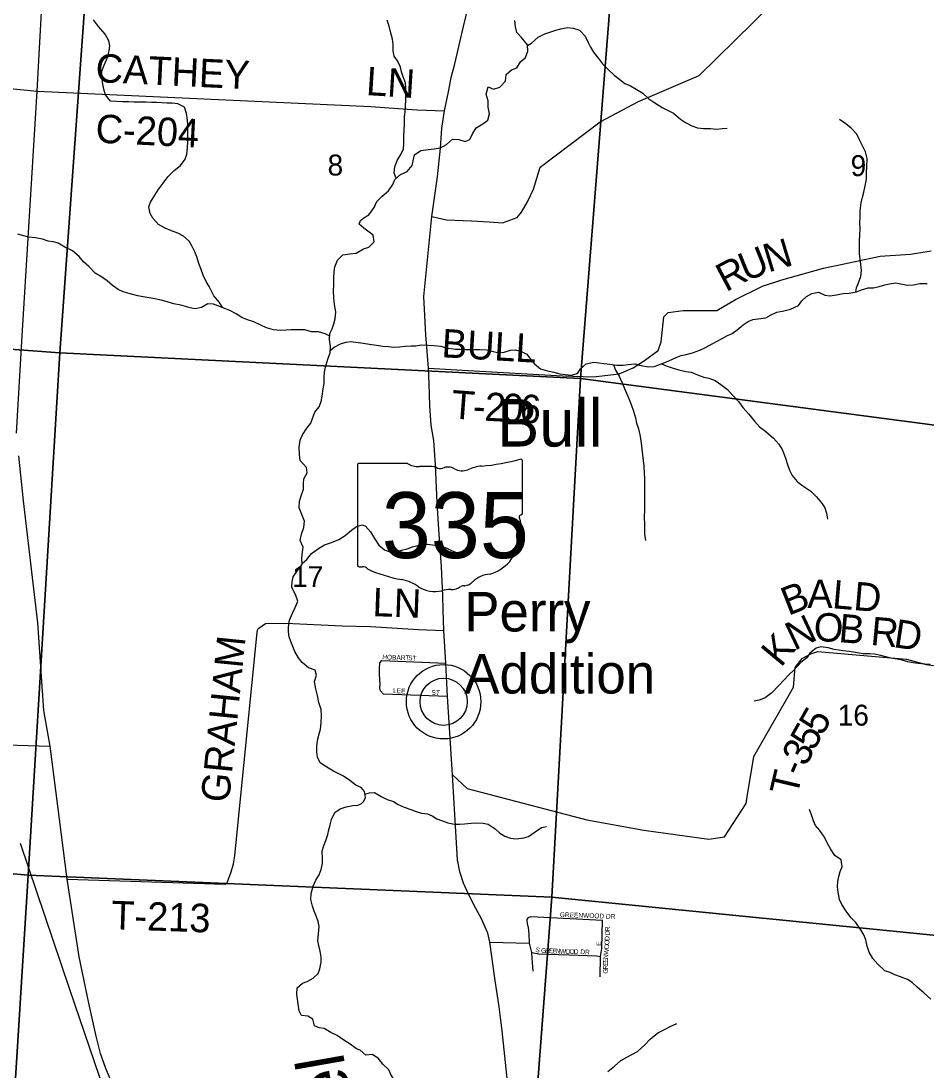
# Model space of a CAD drawing. Extents: x 1624196 to 2029251, y 146837 to 440034.
# Drawn here: x 1858198 to 1867753, y 327860 to 338942 of the extents above; entities that cross this region are included whole.
import ezdxf

# ---------------------------------------------------------------- set-up
doc = ezdxf.new("R2010")
doc.units = 0
for name, color, linetype in [('GM_X_County_Road', 7, 'Continuous'), ('GM_X_County_Road_Text', 7, 'Continuous'), ('GM_X_Minor_River', 7, 'Continuous'), ('GM_X_Minor_River_Text', 7, 'Continuous'), ('GM_X_Rail_Line', 7, 'Continuous'), ('GM_X_Section', 7, 'Continuous'), ('GM_X_Section_Text', 7, 'Continuous'), ('GM_X_State_Location', 7, 'Continuous'), ('GM_X_State_Route', 7, 'Continuous'), ('GM_X_State_Shield', 7, 'Continuous'), ('GM_X_Township_Road', 7, 'Continuous'), ('GM_X_Township_Road_Text', 7, 'Continuous'), ('GM_X_Township_ROW', 7, 'Continuous'), ('GM_X_Township_Subdivision', 7, 'Continuous'), ('GM_X_Township_Subdivision_Text', 7, 'Continuous'), ('GM_X_Unincorporated', 7, 'Continuous'), ('GM_X_Unincorporated_Location', 7, 'Continuous'), ('GM_X_Unincorporated_Text', 7, 'Continuous')]:
    doc.layers.add(name, color=color, linetype=linetype)

msp = doc.modelspace()

# ---------------------------------------------------------------- linework, layer by layer
at = {"layer": 'GM_X_County_Road'}
for points in [[(1858152, 334593), (1858211, 335618), (1858368, 338201), (1858393, 338656), (1858471, 340042), (1858436, 340210), (1858308, 340520), (1858130, 340908)], [(1858368, 338201), (1861890, 338041), (1862378, 338003), (1862670, 337993)], [(1859157, 327735), (1859095, 327887), (1859036, 328043), (1858993, 328227), (1858915, 328575), (1858813, 329065), (1858726, 329635), (1858685, 329886), (1858506, 331288), (1858441, 331664), (1858376, 332589), (1858226, 333878), (1858174, 334354)], [(1857576, 331315), (1858506, 331288)]]:
    msp.add_lwpolyline(points, dxfattribs=at)
at = {"layer": 'GM_X_Minor_River'}
for points in [[(1860330, 335915), (1860293, 335971), (1860233, 336041), (1860208, 336091), (1860186, 336141), (1860152, 336194), (1860120, 336260), (1860100, 336318), (1860076, 336384), (1860054, 336454), (1860033, 336505), (1860005, 336563), (1859973, 336617), (1859913, 336671), (1859853, 336702), (1859787, 336728), (1859721, 336754), (1859649, 336796), (1859591, 336861), (1859561, 336911), (1859549, 336981), (1859566, 337031), (1859612, 337105), (1859648, 337159), (1859698, 337229), (1859747, 337297), (1859815, 337365), (1859881, 337417), (1859933, 337485), (1859948, 337537), (1859956, 337603), (1859960, 337671), (1859960, 337733), (1859958, 337787), (1859958, 337841), (1859957, 337897), (1859947, 337966), (1859925, 338032), (1859855, 338068), (1859793, 338076), (1859739, 338076), (1859685, 338079), (1859629, 338081), (1859579, 338083), (1859519, 338085), (1859449, 338084), (1859388, 338086), (1859334, 338088), (1859274, 338090), (1859142, 338095), (1859090, 338163), (1859074, 338223), (1859061, 338277), (1859053, 338357), (1859053, 338413), (1859075, 338476), (1859110, 338558), (1859130, 338628), (1859136, 338680), (1859124, 338732), (1859086, 338802), (1859016, 338884), (1858965, 338953)], [(1861816, 336865), (1861872, 336897), (1861928, 336973), (1861956, 337037), (1862010, 337095), (1862078, 337151), (1862124, 337217), (1862146, 337269), (1862204, 337321), (1862274, 337352), (1862328, 337418), (1862340, 337468), (1862354, 337530), (1862420, 337576), (1862498, 337586), (1862562, 337594), (1862626, 337604), (1862690, 337638), (1862754, 337694), (1862822, 337692), (1862886, 337672), (1862938, 337692), (1862966, 337752), (1863002, 337814), (1863074, 337856), (1863126, 337894), (1863146, 337962), (1863130, 338034), (1863130, 338101), (1863110, 338169), (1863132, 338247), (1863186, 338221), (1863254, 338243), (1863312, 338307), (1863322, 338379), (1863378, 338427), (1863432, 338447), (1863470, 338511), (1863526, 338557), (1863548, 338625), (1863546, 338691), (1863482, 338767), (1863434, 338822), (1863420, 338882), (1863412, 338946)], [(1862160, 337282), (1862138, 337336), (1862144, 337404), (1862168, 337470), (1862208, 337532), (1862238, 337594), (1862240, 337646), (1862240, 337718), (1862244, 337794), (1862246, 337846), (1862248, 337928), (1862254, 337988), (1862256, 338043), (1862260, 338111), (1862262, 338167), (1862262, 338241), (1862258, 338291), (1862234, 338353), (1862216, 338405), (1862204, 338455), (1862174, 338521), (1862138, 338571), (1862126, 338627), (1862126, 338694), (1862120, 338752), (1862098, 338828), (1862086, 338886), (1862064, 338952)], [(1863546, 338685), (1863588, 338709), (1863658, 338771), (1863728, 338808), (1863792, 338828), (1863846, 338846), (1863898, 338860), (1863968, 338872), (1864026, 338868), (1864094, 338844), (1864154, 338781), (1864186, 338717), (1864212, 338667), (1864244, 338613), (1864296, 338545), (1864338, 338491), (1864392, 338433), (1864462, 338369), (1864522, 338323), (1864574, 338283), (1864632, 338259), (1864694, 338224), (1864762, 338180), (1864828, 338122), (1864890, 338080), (1864966, 338028), (1865024, 338000), (1865086, 337968), (1865162, 337906), (1865212, 337872), (1865280, 337836), (1865342, 337814), (1865404, 337808), (1865476, 337806), (1865542, 337802), (1865600, 337806), (1865654, 337812)], [(1867012, 336082), (1867020, 336127), (1867039, 336177), (1867063, 336245), (1867071, 336309), (1867063, 336373), (1867057, 336433), (1867051, 336485), (1867049, 336556), (1867049, 336620), (1867053, 336686), (1867057, 336748), (1867055, 336816), (1867059, 336872), (1867059, 336938), (1867067, 337024), (1867083, 337084), (1867095, 337136), (1867111, 337203), (1867123, 337273), (1867125, 337347), (1867129, 337399), (1867133, 337491), (1867115, 337563), (1867085, 337617), (1867051, 337689), (1867021, 337747), (1866961, 337810), (1866905, 337858), (1866841, 337902)], [(1861816, 336756), (1861770, 336797), (1861782, 336835), (1861816, 336865)], [(1861458, 335614), (1861410, 335642), (1861340, 335660), (1861266, 335663), (1861194, 335683), (1861125, 335683), (1861049, 335681), (1860999, 335680), (1860933, 335676), (1860865, 335684), (1860791, 335704), (1860729, 335733), (1860657, 335767), (1860589, 335789), (1860531, 335813), (1860469, 335850), (1860403, 335886), (1860351, 335906), (1860231, 335955), (1860171, 335957), (1860105, 335917), (1860037, 335903), (1859985, 335916), (1859935, 335928), (1859885, 335942), (1859811, 335958), (1859743, 335977), (1859677, 335995), (1859611, 336009), (1859550, 336019), (1859488, 336030), (1859432, 336040), (1859350, 336064), (1859276, 336084), (1859224, 336107), (1859166, 336151), (1859108, 336199), (1859043, 336246), (1858981, 336280), (1858915, 336352), (1858857, 336400), (1858811, 336455), (1858741, 336515), (1858661, 336555), (1858591, 336598), (1858537, 336612), (1858485, 336620), (1858425, 336640), (1858353, 336653), (1858281, 336659), (1858229, 336673), (1858165, 336693)], [(1861815, 336538), (1861869, 336556), (1861928, 336612), (1861918, 336681), (1861816, 336756)], [(1861791, 330851), (1861734, 330875), (1861670, 330924), (1861602, 330972), (1861498, 331024), (1861428, 331067), (1861358, 331113), (1861328, 331171), (1861320, 331229), (1861321, 331292), (1861333, 331364), (1861345, 331418), (1861359, 331468), (1861367, 331534), (1861372, 331612), (1861366, 331676), (1861344, 331750), (1861328, 331823), (1861310, 331893), (1861297, 331969), (1861317, 332039), (1861303, 332089), (1861235, 332116), (1861165, 332172), (1861127, 332222), (1861089, 332288), (1861069, 332339), (1861048, 332393), (1861030, 332443), (1861022, 332495), (1861022, 332545), (1861034, 332617), (1861066, 332691), (1861093, 332751), (1861121, 332819), (1861097, 332888), (1861059, 332964), (1861061, 333024), (1861072, 333076), (1861116, 333144), (1861168, 333204), (1861164, 333272), (1861172, 333338), (1861179, 333390), (1861145, 333459), (1861159, 333527), (1861183, 333597), (1861193, 333663), (1861164, 333733), (1861136, 333803), (1861138, 333874), (1861156, 333932), (1861180, 334002), (1861181, 334060), (1861185, 334110), (1861221, 334174), (1861213, 334230), (1861145, 334304), (1861138, 334370), (1861136, 334445), (1861146, 334519), (1861172, 334575), (1861216, 334645), (1861257, 334697), (1861277, 334747), (1861301, 334813), (1861345, 334871), (1861367, 334925), (1861378, 334981), (1861388, 335059), (1861398, 335115), (1861400, 335187), (1861404, 335237), (1861413, 335289), (1861439, 335373), (1861461, 335441), (1861465, 335508), (1861456, 335576), (1861460, 335644), (1861482, 335694), (1861502, 335746), (1861516, 335800), (1861521, 335874), (1861509, 335950), (1861501, 336022), (1861497, 336093), (1861501, 336157), (1861502, 336229), (1861504, 336293), (1861512, 336347), (1861538, 336419), (1861596, 336473), (1861669, 336483), (1861737, 336493), (1861815, 336538)], [(1861811, 335541), (1861877, 335531), (1861951, 335519), (1862019, 335511), (1862079, 335505), (1862133, 335499), (1862193, 335503), (1862255, 335509), (1862317, 335513), (1862367, 335515), (1862423, 335523), (1862497, 335519), (1862555, 335517), (1862629, 335509), (1862685, 335492), (1862784, 335478), (1862836, 335478), (1862890, 335476), (1862952, 335474), (1863042, 335476), (1863116, 335472), (1863184, 335454), (1863246, 335440), (1863298, 335448), (1863366, 335468), (1863416, 335470), (1863484, 335454), (1863538, 335426), (1863578, 335374), (1863618, 335324), (1863684, 335272), (1863758, 335248), (1863824, 335234), (1863888, 335218), (1863948, 335210), (1864008, 335204), (1864072, 335220), (1864106, 335272), (1864166, 335322), (1864246, 335340), (1864298, 335334), (1864352, 335328), (1864416, 335320), (1864490, 335308), (1864556, 335310), (1864608, 335318), (1864680, 335322), (1864744, 335306), (1864820, 335292), (1864884, 335296), (1864960, 335322), (1865036, 335356), (1865116, 335390), (1865168, 335412), (1865222, 335422), (1865288, 335438), (1865366, 335468), (1865426, 335496), (1865494, 335536), (1865548, 335562), (1865600, 335590), (1865658, 335624), (1865708, 335644), (1865758, 335684), (1865822, 335736), (1865874, 335772), (1865926, 335792), (1865982, 335798), (1866060, 335808), (1866118, 335841), (1866178, 335869), (1866252, 335883), (1866322, 335899), (1866406, 335939), (1866442, 335989), (1866492, 336033), (1866546, 336065), (1866616, 336081), (1866684, 336049), (1866738, 336041), (1866806, 336051), (1866878, 336065), (1866940, 336071), (1867018, 336083), (1867073, 336105), (1867141, 336125), (1867197, 336127), (1867259, 336141), (1867317, 336157), (1867367, 336169), (1867435, 336179), (1867505, 336165), (1867557, 336155), (1867621, 336157), (1867689, 336173), (1867765, 336171)], [(1861463, 335466), (1861505, 335501), (1861572, 335535), (1861626, 335553), (1861680, 335559), (1861811, 335541)], [(1864454, 335314), (1864476, 335258), (1864514, 335194), (1864546, 335122), (1864568, 335063), (1864612, 334963), (1864640, 334895), (1864664, 334825), (1864684, 334755), (1864698, 334699), (1864718, 334637), (1864732, 334573), (1864742, 334515), (1864752, 334426), (1864760, 334364), (1864766, 334302), (1864772, 334244), (1864776, 334166), (1864780, 334116), (1864782, 334040), (1864782, 333795), (1864778, 333695), (1864780, 333641), (1864780, 333583), (1864782, 333525), (1864792, 333459)], [(1864959, 335322), (1865010, 335304), (1865082, 335278), (1865142, 335262), (1865216, 335244), (1865274, 335236), (1865342, 335206), (1865406, 335184), (1865460, 335174), (1865526, 335147), (1865588, 335107), (1865656, 335053), (1865716, 334985), (1865772, 334925), (1865818, 334861), (1865882, 334791), (1865942, 334719), (1865996, 334657), (1866060, 334608), (1866144, 334540), (1866198, 334476), (1866234, 334418), (1866256, 334368), (1866274, 334316), (1866290, 334262), (1866310, 334200), (1866338, 334146), (1866394, 334080), (1866452, 334035), (1866536, 333981), (1866598, 333919), (1866650, 333855), (1866684, 333805), (1866702, 333747), (1866714, 333685)], [(1861167, 333217), (1861216, 333258), (1861265, 333320), (1861339, 333374), (1861403, 333414), (1861475, 333439), (1861555, 333471), (1861620, 333511), (1861688, 333567), (1861740, 333608), (1861803, 333624)], [(1861803, 333624), (1861837, 333611), (1861889, 333549), (1861931, 333479), (1861977, 333409), (1862035, 333361), (1862089, 333341), (1862159, 333341), (1862215, 333357), (1862275, 333371), (1862333, 333393), (1862389, 333407), (1862441, 333419), (1862491, 333419), (1862567, 333411), (1862623, 333399), (1862687, 333383), (1862745, 333353), (1862795, 333331), (1862867, 333327), (1862917, 333331)], [(1867798, 332150), (1867740, 332152), (1867668, 332160), (1867618, 332168), (1867562, 332180), (1867502, 332196), (1867448, 332208), (1867384, 332218), (1867330, 332232), (1867274, 332244), (1867208, 332260), (1867158, 332264), (1867088, 332264), (1867008, 332276), (1866942, 332286), (1866874, 332294), (1866782, 332310), (1866718, 332326), (1866644, 332335), (1866592, 332322), (1866526, 332270), (1866494, 332220), (1866430, 332172), (1866356, 332092), (1866300, 332038), (1866254, 331988), (1866194, 331924), (1866124, 331850), (1866056, 331798), (1865990, 331772), (1865938, 331762)], [(1861791, 330678), (1861818, 330709), (1861835, 330746), (1861824, 330808), (1861791, 330851)], [(1861828, 330783), (1861877, 330797), (1861929, 330799), (1861999, 330756), (1862065, 330726), (1862131, 330704), (1862181, 330674), (1862243, 330644), (1862313, 330618), (1862369, 330598), (1862425, 330582), (1862489, 330574), (1862539, 330552), (1862589, 330522), (1862639, 330502), (1862705, 330478), (1862775, 330464), (1862827, 330466), (1862881, 330470), (1862951, 330476), (1863011, 330478), (1863077, 330474), (1863129, 330464), (1863203, 330416), (1863253, 330370), (1863305, 330338), (1863365, 330316), (1863429, 330311), (1863507, 330322), (1863557, 330336), (1863625, 330384), (1863695, 330428), (1863745, 330440)], [(1861780, 328081), (1861740, 328094), (1861672, 328142), (1861606, 328184), (1861536, 328233), (1861468, 328265), (1861398, 328309), (1861346, 328315), (1861296, 328336), (1861280, 328406), (1861228, 328440), (1861160, 328444), (1861136, 328495), (1861124, 328567), (1861116, 328619), (1861110, 328669), (1861115, 328737), (1861169, 328787), (1861219, 328805), (1861283, 328839), (1861337, 328887), (1861352, 328939), (1861366, 329007), (1861368, 329061), (1861358, 329123), (1861342, 329183), (1861332, 329235), (1861339, 329307), (1861345, 329386), (1861335, 329436), (1861319, 329488), (1861293, 329546), (1861275, 329598), (1861258, 329669), (1861260, 329733), (1861282, 329809), (1861312, 329873), (1861347, 329931), (1861369, 329985), (1861381, 330051), (1861381, 330101), (1861377, 330179), (1861393, 330229), (1861418, 330293), (1861438, 330355), (1861450, 330405), (1861464, 330457), (1861478, 330515), (1861511, 330588), (1861567, 330625), (1861633, 330647), (1861701, 330663), (1861756, 330667), (1861791, 330678)], [(1867802, 328616), (1867728, 328686), (1867658, 328746), (1867606, 328792), (1867556, 328826), (1867484, 328854), (1867424, 328874), (1867374, 328900), (1867317, 328918), (1867245, 328987), (1867193, 329047), (1867151, 329115), (1867133, 329177), (1867119, 329245), (1867098, 329297), (1867066, 329351), (1867012, 329427), (1866961, 329475), (1866909, 329546), (1866863, 329616), (1866841, 329670), (1866826, 329748), (1866820, 329802), (1866822, 329860), (1866832, 329914), (1866848, 329964), (1866868, 330016), (1866858, 330087), (1866790, 330135), (1866746, 330205), (1866714, 330261), (1866680, 330329), (1866632, 330399), (1866586, 330451), (1866566, 330501), (1866546, 330553), (1866522, 330620)], [(1864393, 327855), (1864465, 327911), (1864531, 327971), (1864595, 328005), (1864647, 328035), (1864707, 328065), (1864781, 328131), (1864841, 328196), (1864921, 328264), (1864985, 328294), (1865053, 328328), (1865121, 328360)], [(1861777, 327357), (1861828, 327387), (1861902, 327419), (1861972, 327431), (1862050, 327457), (1862100, 327465), (1862150, 327463), (1862202, 327525), (1862236, 327581), (1862258, 327651), (1862196, 327709), (1862146, 327757), (1862102, 327823), (1862082, 327873), (1862018, 327930), (1861970, 327996), (1861904, 328034), (1861838, 328028), (1861780, 328081)]]:
    msp.add_lwpolyline(points, dxfattribs=at)
at = {"layer": 'GM_X_Rail_Line'}
msp.add_lwpolyline([(1859085, 327635), (1858712, 328731), (1858192, 330262)], dxfattribs=at)
at = {"layer": 'GM_X_Section'}
for points in [[(1854421, 341279), (1859006, 340991), (1858607, 335439), (1854028, 335777), (1854069, 336370)], [(1859006, 340991), (1864531, 340555), (1864106, 335168), (1858607, 335439)], [(1869957, 339782), (1869582, 334449), (1864106, 335168), (1864531, 340555)], [(1854028, 335777), (1858607, 335439), (1858275, 329928), (1853686, 330338), (1853722, 331172)], [(1858607, 335439), (1864106, 335168), (1863801, 329693), (1858275, 329928)], [(1869582, 334449), (1869206, 329156), (1863801, 329693), (1864106, 335168)], [(1853686, 330338), (1858275, 329928), (1857934, 324507), (1853392, 324859), (1853452, 325723)], [(1863801, 329693), (1863594, 326960), (1863485, 324312), (1857934, 324507), (1858275, 329928)], [(1863801, 329693), (1869206, 329156), (1868856, 323835), (1864825, 324243), (1863485, 324312), (1863594, 326960)]]:
    msp.add_lwpolyline(points, close=True, dxfattribs=at)
at = {"layer": 'GM_X_State_Route'}
msp.add_lwpolyline([(1863361, 327481), (1863277, 328284), (1863247, 328537), (1863205, 328815), (1863149, 329218), (1863126, 329315), (1863061, 329465), (1862975, 329622), (1862905, 329765), (1862870, 329842), (1862832, 329961), (1862806, 330088), (1862755, 330986), (1862700, 331814), (1862684, 332164), (1862661, 332509), (1862657, 332723), (1862650, 332880), (1862639, 333181), (1862609, 333578), (1862591, 333855), (1862575, 334257), (1862557, 334513), (1862528, 334675), (1862516, 334882), (1862508, 335116), (1862502, 335279), (1862472, 335628), (1862451, 336033), (1862535, 336879), (1862595, 337296), (1862627, 337599), (1862641, 337810), (1862670, 337993), (1862710, 338196), (1862738, 338345), (1862778, 338490), (1862871, 338884), (1862941, 339181)], dxfattribs=at)
at = {"layer": 'GM_X_State_Shield'}
for p, q in [((1861752, 334255), (1861752, 333198)), ((1862278, 334273), (1861769, 334273)), ((1863492, 333746), (1863492, 334299)), ((1863492, 333746), (1863492, 333746))]:
    msp.add_line(p, q, dxfattribs=at)
for centre, major_axis, start_param, end_param in [((1861772, 334257), (20.2, 0), 1.712693, 3.28349), ((1862400, 334396), (196, 0), 4.042523, 4.731795), ((1862872, 335713), (1845, 0), 4.814394, 5.042369), ((1863473, 334301), (19.4, 0), 6.141152, 7.989035), ((1862465, 333680), (702, 0), 1.404758, 1.657858), ((1862624, 334262), (56.4, 0), 3.836095, 5.185415), ((1862707, 334140), (117, 0), 0.950623, 2.079405), ((1862858, 334308), (141, 0), 4.081561, 5.145723), ((1863107, 333950), (371, 0), 1.699011, 2.107814), ((1863487, 333706), (30, 0), 1.883978, 3.671073), ((1863471, 333744), (20.7, 0), 5.05454, 6.418171), ((1863297, 333636), (180, 0), 5.934695, 6.695948), ((1862975, 333445), (462, 0), 5.101752, 6.440018), ((1863561, 333515), (131, 0), 2.387724, 3.262537), ((1861772, 333196), (20.3, 0), 3.00124, 4.508301), ((1861775, 333304), (155, 0), 4.665946, 4.897461), ((1861807, 333137), (56, 0), 0.519207, 1.627899), ((1862513, 334086), (1333, 0), 4.195997, 4.488961), ((1862116, 332723), (417, 0), 0.823519, 1.323587), ((1863170, 332901), (253, 0), 1.647645, 2.488434), ((1862567, 333132), (265, 0), 4.026481, 4.996735), ((1862720, 332767), (217, 0), 1.495662, 1.94098), ((1862739, 333053), (141, 0), 4.691044, 5.507374), ((1862867, 332950), (39.7, 0), 1.147584, 2.315152), ((1862850, 333096), (149, 0), 4.937069, 5.64225)]:
    msp.add_ellipse(centre, major_axis=major_axis, ratio=0.8, start_param=start_param, end_param=end_param, dxfattribs=at)
at = {"layer": 'GM_X_Township_Road'}
for points in [[(1856084, 338427), (1858368, 338201)], [(1862502, 335279), (1862919, 335255), (1863916, 335198), (1864243, 335186), (1864514, 335218), (1864661, 335282), (1864781, 335358), (1864924, 335466), (1864957, 335555), (1864984, 335821), (1865032, 335864), (1865188, 335888), (1865544, 335886), (1865743, 336002), (1866028, 336145), (1866230, 336211), (1866672, 336333), (1867004, 336405), (1867267, 336461), (1867590, 336481), (1867808, 336518)], [(1858685, 329886), (1860354, 329833), (1860365, 329837), (1860374, 329846), (1860379, 329856), (1860418, 329961), (1860442, 330045), (1860455, 330132), (1860692, 332493), (1860699, 332523), (1860711, 332533), (1860780, 332582), (1861002, 332586), (1861068, 332582)], [(1861068, 332582), (1861588, 332557), (1861887, 332550), (1862396, 332521), (1862661, 332509)], [(1865873, 330799), (1865911, 331029), (1865935, 331179), (1866353, 331912), (1866373, 332117), (1866446, 332215), (1866537, 332261), (1866612, 332289), (1867053, 332249), (1867546, 332207), (1867755, 332149), (1868071, 332107)]]:
    msp.add_lwpolyline(points, dxfattribs=at)
at = {"layer": 'GM_X_Township_ROW'}
for points in [[(1862535, 336879), (1862690, 336843), (1862953, 336833), (1863140, 336821), (1863281, 336813), (1863438, 336867), (1863481, 336923), (1863545, 337032), (1863609, 337167), (1863678, 337399), (1864314, 337879), (1864718, 338091), (1865359, 338368), (1866117, 339113), (1866717, 339533), (1866865, 339621)], [(1862755, 330986), (1862910, 330843), (1864172, 330511), (1864772, 330402), (1865461, 330306), (1865627, 330332), (1865853, 330683), (1865873, 330799)]]:
    msp.add_lwpolyline(points, dxfattribs=at)
at = {"layer": 'GM_X_Township_Subdivision'}
for points in [[(1862027, 331838), (1861993, 331873), (1861988, 331900), (1861990, 331938), (1861983, 332049), (1861982, 332104), (1861985, 332166), (1862008, 332192)], [(1862008, 332192), (1862684, 332164)], [(1862700, 331814), (1862027, 331838)], [(1863149, 329218), (1863566, 329209), (1863564, 329308), (1863556, 329373), (1863544, 329411), (1863542, 329457), (1863555, 329480), (1863580, 329489), (1864339, 329453)], [(1864312, 328853), (1864317, 329067), (1864332, 329152), (1864339, 329453)], [(1863605, 328912), (1863594, 329050), (1863593, 329110), (1863566, 329209)], [(1863593, 329110), (1863665, 329097), (1863982, 329084), (1864274, 329074), (1864317, 329067)]]:
    msp.add_lwpolyline(points, dxfattribs=at)
at = {"layer": 'GM_X_Unincorporated'}
for radius in [393, 249]:
    msp.add_circle((1862660, 331757), radius, dxfattribs=at)
at = {"layer": 'GM_X_Unincorporated_Location'}
msp.add_line((1862660, 331757), (1862660, 331757), dxfattribs=at)

# ---------------------------------------------------------------- texts
at = {"layer": 'GM_X_County_Road_Text'}
for s, rotation, p in [('CATHEY', 357.29, (1858981, 338298)), ('LN', 356.3935, (1861836, 338161)), ('C-204', 357.248, (1858981, 337659))]:
    msp.add_text(s, height=300, rotation=rotation, dxfattribs=at).set_placement(p)
at = {"layer": 'GM_X_Minor_River_Text'}
for s, rotation, p in [('Bull', 359.9973, (1863224, 334451)), ('McConnel', 99.9993, (1862118, 325104))]:
    msp.add_text(s, height=500, rotation=rotation, dxfattribs=at).set_placement(p)
at = {"layer": 'GM_X_Section_Text'}
for s, p in [('8', (1861435, 337311)), ('9', (1866957, 337305)), ('17', (1861061, 332967)), ('16', (1866821, 331505))]:
    msp.add_text(s, height=221, rotation=0, dxfattribs=at).set_placement(p)
at = {"layer": 'GM_X_State_Location'}
for s in ['s', 'r']:
    msp.add_text(s, height=1, dxfattribs=at).set_placement((1862602, 333656))
msp.add_text('335', height=1, rotation=0, dxfattribs=at).set_placement((1862249, 333583))
at = {"layer": 'GM_X_State_Shield'}
msp.add_text('335', height=696.1, dxfattribs=at).set_placement((1862007, 333273))
at = {"layer": 'GM_X_Township_Road_Text'}
for s, rotation, p in [('N', 16.754, (1866088, 336286)), ('U', 21.9807, (1865850, 336189)), ('R', 27.9563, (1865640, 336077)), ('BULL', 356.6348, (1862633, 335394)), ('T', 355.6802, (1862733, 334749)), ('2', 356.8975, (1863087, 334724)), ('0', 357.0027, (1863272, 334714)), ('6', 357.0208, (1863457, 334704)), ('-', 356.6742, (1862962, 334731)), ('A', 359.7887, (1866499, 332746)), ('L', 355.147, (1866756, 332745)), ('LN', 357.9353, (1861906, 332661)), ('B', 21.4318, (1866298, 332662)), ('D', 355.1481, (1866980, 332726)), ('N', 25.229, (1866361, 332293)), ('O', 357.7701, (1866563, 332398)), ('B', 354.9314, (1866823, 332388)), ('R', 354.5904, (1867160, 332358)), ('D', 351.33, (1867401, 332335)), ('K', 50.3087, (1866220, 332111)), ('GRAHAM', 84.2588, (1860394, 330685)), ('5', 60.2286, (1866655, 331386)), ('5', 60.9439, (1866566, 331226)), ('3', 63.5792, (1866486, 331063)), ('T', 76.7465, (1866392, 330749)), ('-', 66.6938, (1866439, 330954)), ('T-213', 358.0347, (1859147, 329357))]:
    msp.add_text(s, height=300, rotation=rotation, dxfattribs=at).set_placement(p)
at = {"layer": 'GM_X_Township_Subdivision_Text'}
for s, rotation, p in [('HOBART', 357.9915, (1862012, 332205)), ('ST', 356.4254, (1862285, 332196)), ('LEE', 357.7017, (1862126, 331849)), ('ST', 356.4254, (1862531, 331831)), ('GREENWOOD DR', 357.9558, (1863886, 329486)), ('R', 87.891, (1864414, 329334)), ('D', 87.8535, (1864410, 329233)), ('D', 87.8579, (1864412, 329290)), ('S', 343.7168, (1863625, 329120)), ('G', 357.4421, (1863688, 329108)), ('R', 357.463, (1863732, 329106)), ('E', 90, (1864325, 329182)), ('O', 86.3898, (1864405, 329144)), ('O', 87.5383, (1864408, 329189)), ('E', 357.4551, (1863772, 329104)), ('E', 357.466, (1863807, 329102)), ('N', 357.4421, (1863842, 329101)), ('W', 357.4515, (1863886, 329099)), ('O', 358.0112, (1863944, 329096)), ('O', 359.6887, (1863989, 329095)), ('D', 359.9929, (1864034, 329095)), ('DR', 356.989, (1864102, 329094)), ('E', 88.7433, (1864394, 329006)), ('N', 86.0841, (1864395, 329040)), ('W', 82.5976, (1864398, 329083)), ('G', 90, (1864394, 328887)), ('E', 89.7814, (1864394, 328971)), ('R', 90, (1864394, 328931))]:
    msp.add_text(s, height=50, rotation=rotation, dxfattribs=at).set_placement(p)
at = {"layer": 'GM_X_Unincorporated_Text'}
for s, p in [('Perry', (1862878, 332499)), ('Addition', (1862878, 331844))]:
    msp.add_text(s, height=417, rotation=0, dxfattribs=at).set_placement(p)

doc.saveas('drawing.dxf')
